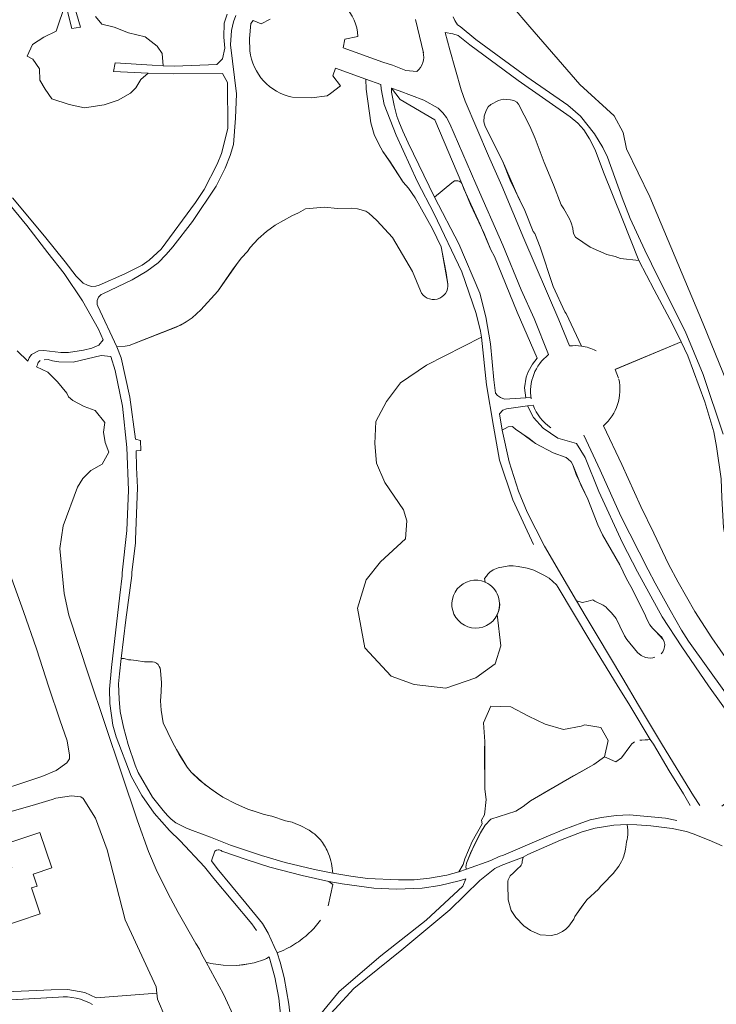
# Model space of a CAD drawing. Header units: metres. Extents: x 209813 to 223847, y 571801 to 587119.
# Tile 720 of 746: x 222038 to 222193, y 584904 to 585124. Entities that reach past the tile are written whole.
import ezdxf

# ---------------------------------------------------------------- set-up
doc = ezdxf.new("R2010")
doc.units = ezdxf.units.M
for name, color, linetype, lineweight in [('B-RO-GR-BEPLANTING_CULTUUR_BOSPLANTSOEN-GV', 8, 'Continuous', 0), ('B-RO-GR-GRAS-GV', 8, 'Continuous', 0), ('B-RO-OG-TERREIN_CULTUURSCHEIDING-GV', 8, 'Continuous', 0), ('B-RO-OG-TERREIN_ERF-GV', 8, 'Continuous', 0), ('B-RO-OG-TERREIN_ONBEGROEID-GV', 8, 'Continuous', 0), ('B-RO-VH-VERHARDING_BETONSTRAATSTEEN-GV', 8, 'Continuous', 0)]:
    doc.layers.add(name, color=color, linetype=linetype, lineweight=lineweight)

msp = doc.modelspace()

# ---------------------------------------------------------------- linework, layer by layer
at = {"layer": 'B-RO-GR-BEPLANTING_CULTUUR_BOSPLANTSOEN-GV', "flags": 128}
for points in [[(222036.27, 585084.263), (222043.349, 585075.684), (222048.019, 585069.997), (222050.43, 585066.754), (222051.985, 585065.209), (222052.937, 585064.762), (222053.888, 585064.465), (222054.837, 585064.569), (222055.537, 585064.771), (222061.278, 585067.293), (222065.122, 585069.258), (222066.718, 585070.364), (222069.41, 585072.775), (222077.024, 585083.208), (222078.964, 585086.116), (222081.895, 585091.73), (222082.837, 585094.135), (222084.218, 585099.693), (222084.183, 585109.948), (222083.026, 585111.945), (222072.227, 585111.857), (222066.476, 585112.036), (222064.838, 585110.615), (222063.763, 585108.796), (222062.523, 585107.556), (222059.795, 585105.985), (222056.654, 585104.993), (222052.273, 585104.331), (222048.884, 585105.075), (222044.999, 585106.315), (222043.511, 585108.465), (222042.354, 585110.45), (222042.271, 585113.013), (222040.783, 585115.163), (222039.544, 585115.824), (222040.701, 585118.388), (222043.263, 585120.041), (222045.991, 585121.364), (222048.073, 585127.579)], [(222054.753, 585124.672), (222056.158, 585122.935), (222058.886, 585122.274), (222062.11, 585121.034), (222065.83, 585120.124), (222068.475, 585118.057), (222069.632, 585116.403), (222069.846, 585113.699), (222072.321, 585113.558), (222081.769, 585113.992), (222083.065, 585115.197), (222083.557, 585117.6), (222083.349, 585120.051), (222083.438, 585123.203), (222084.081, 585125.206)], [(222086.033, 585124.863), (222085.487, 585123.46), (222085.094, 585121.558), (222084.855, 585118.355), (222086.142, 585107.454), (222085.96, 585102), (222085.48, 585096.145), (222084.739, 585093.641), (222083.648, 585090.886), (222081.612, 585086.826), (222076.389, 585079.003), (222071.958, 585073.284), (222070.514, 585071.578), (222068.72, 585069.771), (222066.176, 585067.861), (222062.933, 585065.948), (222056.393, 585062.873)], [(222089.183, 585117.006), (222089.093, 585119.758), (222089.354, 585123.109), (222089.856, 585123.758), (222091.704, 585123.051), (222093.657, 585124.096)], [(222133.302, 585065.028), (222132.026, 585072.137), (222131.78, 585073.338), (222129.894, 585077.347), (222126.018, 585084.214), (222124.476, 585086.37), (222123.33, 585087.725), (222120.296, 585092.388), (222118.754, 585094.594), (222117.86, 585096.198), (222116.867, 585098.353), (222116.126, 585100.957), (222115.102, 585108.465), (222115.009, 585110.667), (222108.218, 585113.141), (222107.663, 585111.441), (222109.355, 585109.184), (222107.149, 585107.491), (222106.348, 585106.993), (222102.896, 585106.504), (222098.747, 585106.618)], [(222170.641, 585046.017), (222185.283, 585052.127), (222183.369, 585056.072), (222179.243, 585063.711), (222175.87, 585070.303), (222171.768, 585070.704), (222170.569, 585071.158), (222168.721, 585071.615), (222165.027, 585073.278), (222161.735, 585075.49), (222161.337, 585076.142), (222161.189, 585076.643), (222161.142, 585077.493), (222160.796, 585078.645), (222160.399, 585079.547), (222159.157, 585081.802), (222158.51, 585082.705), (222156.825, 585087.163), (222154.742, 585092.123), (222152.761, 585097.433), (222151.57, 585100.189), (222148.987, 585105.1), (222148.639, 585105.602), (222147.99, 585105.904), (222147.241, 585106.107), (222145.641, 585106.212), (222144.54, 585105.916), (222142.838, 585105.071), (222142.286, 585104.522), (222141.833, 585103.673), (222141.379, 585102.474), (222141.275, 585101.174), (222141.621, 585100.122), (222145.444, 585092.454), (222148.867, 585084.588), (222150.456, 585081.381), (222152.29, 585076.722), (222152.639, 585076.321), (222153.878, 585073.215), (222156.748, 585064.5), (222159.378, 585058.838), (222159.627, 585058.487), (222163.063, 585051.181)], [(222134.179, 585087.589), (222130.266, 585084.409)], [(222130.266, 585084.409), (222135.757, 585073.962), (222140.394, 585063.023), (222141.762, 585057.725), (222142.783, 585051.725), (222143.56, 585043.673), (222143.87, 585040.723), (222144.372, 585040.174), (222145.024, 585039.726), (222145.925, 585039.329), (222150.674, 585039.696), (222150.371, 585041.908), (222150.729, 585044.258), (222151.183, 585045.457), (222152.139, 585047.155), (222153.151, 585048.487), (222148.729, 585058.773), (222143.672, 585071.147), (222142.827, 585072.651), (222140.397, 585078.463), (222136.824, 585086.229), (222136.378, 585087.432)], [(222037.266, 585050.113), (222039.644, 585047.855), (222039.992, 585048.557), (222040.489, 585049.309), (222042.036, 585050.165), (222043.236, 585050.22), (222046.988, 585049.733), (222048.738, 585049.739), (222052.086, 585050.251), (222053.934, 585050.758), (222055.482, 585051.364), (222056.428, 585052.618), (222055.42, 585054.966), (222051.848, 585061.306), (222047.778, 585067.345), (222044.162, 585071.985), (222039.441, 585078.071), (222033.968, 585084.755)], [(222055.303, 585060.118), (222059.484, 585051.028), (222061.361, 585051.159), (222062.262, 585051.356), (222073.676, 585055.871), (222074.978, 585056.567), (222076.331, 585057.513), (222078.237, 585059.258), (222082.051, 585063.448), (222086.523, 585069.887), (222087.276, 585070.835), (222088.631, 585072.281), (222089.184, 585073.18), (222090.99, 585075.075), (222092.845, 585076.72), (222094.8, 585078.164), (222098.507, 585080.253), (222100.009, 585080.898), (222101.562, 585081.794), (222105.763, 585082.13), (222108.662, 585081.87), (222111.711, 585081.91), (222113.161, 585081.805), (222115.009, 585081.249), (222115.657, 585080.846), (222117.452, 585079.189), (222120.938, 585075.376), (222125.412, 585067.806), (222127.147, 585063.548)], [(222152.336, 585006.984), (222147.752, 585016.924), (222144.771, 585025.768), (222143.446, 585033.367), (222141.864, 585042.567), (222140.753, 585053.169), (222128.546, 585046.943), (222122.76, 585042.974), (222119.619, 585038.84), (222117.222, 585034.375), (222116.974, 585029.497), (222117.387, 585025.114), (222119.205, 585020.815), (222123.421, 585014.696), (222124.165, 585012.215), (222123.834, 585008.246), (222118.296, 585003.12), (222115.072, 584999.068), (222113.171, 584992.784), (222114.742, 584983.937), (222120.611, 584977.653), (222125.736, 584975.751), (222132.844, 584974.924), (222139.54, 584977.239), (222143.838, 584980.381), (222145.078, 584984.35), (222144.283, 584991.369)], [(222090.619, 584920.952), (222089.566, 584922.439), (222081.143, 584932.54), (222079.037, 584935.137), (222073.625, 584940.93), (222071.25, 584943.226), (222067.804, 584947.06), (222065.085, 584951.052), (222062.72, 584955.351), (222059.324, 584964.117), (222058.618, 584966.668), (222057.958, 584971.522), (222057.901, 584974.725), (222058.291, 584979.531), (222060.206, 584995.702), (222060.697, 585000.008), (222060.705, 585000.655), (222061.723, 585010.113), (222062.093, 585019.07), (222061.71, 585028.573), (222060.779, 585037.825), (222059.152, 585045.724), (222058.141, 585048.872), (222056.04, 585049.115), (222049.745, 585047.591), (222046.595, 585047.68), (222045.194, 585047.875), (222044.193, 585048.172), (222043.343, 585048.169)], [(222041.797, 585047.013), (222041.599, 585046.562), (222044.109, 585045.375), (222046.293, 585043.259), (222048.348, 585040.665), (222048.738, 585039.921), (222049.673, 585039.092), (222052.205, 585037.701), (222054.711, 585036.82), (222056.827, 585034.191), (222056.563, 585032.022), (222056.888, 585029.676), (222057.736, 585027.532), (222056.205, 585024.887), (222053.695, 585023.447), (222051.895, 585021.681), (222050.717, 585019.717), (222047.516, 585011.11), (222046.788, 585006.07), (222047.804, 584996.04), (222048.804, 584991.22), (222053.275, 584977.69), (222060.519, 584955.997), (222064.1, 584945.373), (222066.568, 584938.55), (222068.479, 584934.014), (222071.469, 584928.163), (222073.177, 584924.956), (222077.098, 584918.035), (222077.911, 584916.793), (222078.4, 584915.712), (222079.401, 584913.869)], [(222181.286, 584985.799), (222179.582, 584987.646), (222178.881, 584988.345), (222178.279, 584989.044), (222177.727, 584990.144), (222177.124, 584991.594), (222175.065, 584995.493), (222174.06, 584997.643), (222173.107, 584999.342), (222171.584, 585002.413), (222167.758, 585009.13), (222166.715, 585011.335), (222164.485, 585017.046), (222161.904, 585022.608), (222161.112, 585024.762), (222160.764, 585025.363), (222160.066, 585025.966), (222159.667, 585026.367), (222156.721, 585027.378), (222152.829, 585029.492), (222149.487, 585031.955), (222148.44, 585032.608), (222147.692, 585033.261), (222146.692, 585033.165), (222145.381, 585032.464), (222146.923, 585025.375), (222148.995, 585018.879), (222150.961, 585014.183), (222154.837, 585006.593), (222158.654, 585000.006), (222161.966, 584994.409), (222163.317, 584994.062), (222164.517, 584994.315), (222165.566, 584994.618), (222166.017, 584994.319), (222167.919, 584993.423), (222168.57, 584993.024), (222168.82, 584992.724), (222169.723, 584991.776), (222170.775, 584990.477), (222171.579, 584988.777), (222172.634, 584986.578), (222173.136, 584985.828), (222175.542, 584982.881), (222176.394, 584982.233), (222177.345, 584981.785)], [(222141.742, 584998.508), (222141.599, 584998.572)], [(222068.338, 584980.504), (222067.908, 584980.731), (222067.438, 584980.853), (222065.688, 584980.851), (222063.788, 584981.146), (222062.637, 584981.244), (222062.087, 584981.242), (222061.136, 584981.54), (222060.486, 584981.538), (222060.094, 584978.134), (222059.898, 584975.931), (222060.006, 584972.528), (222060.262, 584969.776), (222060.969, 584966.274), (222062.028, 584962.372), (222063.588, 584957.772), (222064.291, 584956.122), (222067.453, 584950.674), (222069.81, 584947.677), (222070.762, 584946.578), (222071.614, 584945.729), (222072.666, 584944.931), (222074.919, 584943.786), (222076.17, 584943.288), (222076.37, 584943.239), (222080.373, 584941.747), (222084.827, 584939.957), (222091.733, 584937.622), (222097.037, 584936.084), (222103.59, 584934.549), (222107.643, 584933.708)], [(222103.273, 584942.656), (222102.371, 584943.269), (222100.369, 584944.351), (222099.368, 584944.699), (222098.568, 584945.047), (222097.117, 584945.394), (222094.014, 584946.387), (222092.363, 584946.783), (222090.112, 584947.528), (222088.711, 584947.975), (222086.859, 584948.821), (222086.008, 584949.169), (222083.154, 584950.664), (222080.5, 584952.459), (222077.946, 584954.455), (222076.092, 584956.202), (222075.189, 584957.351), (222072.831, 584961.299), (222071.877, 584962.948), (222069.868, 584967.247), (222069.412, 584970.049), (222069.257, 584972.101), (222069.403, 584974.103), (222069.449, 584976.106), (222069.243, 584978.908)], [(222187.266, 584948.775), (222185.81, 584951.374), (222182.599, 584956.522), (222179.086, 584962.469), (222178.399, 584963.505), (222177.849, 584963.451), (222176.499, 584963.393), (222176.049, 584963.34)], [(222173.856, 584961.976), (222171.97, 584959.413), (222170.748, 584958.551), (222168.216, 584959.648), (222165.81, 584957.967), (222156.509, 584952.629), (222151.682, 584949.836), (222150.047, 584948.556), (222148.443, 584947.568), (222142.844, 584945.763), (222141.61, 584944.39), (222140.577, 584942.724), (222139.127, 584939.977), (222137.924, 584937.2), (222137.461, 584935.904), (222137.322, 584935.071), (222137.443, 584934.585), (222142.889, 584936.55), (222144.737, 584937.406), (222145.678, 584937.74), (222155.179, 584941.787), (222159.125, 584943.449), (222163.123, 584944.96), (222165.021, 584945.616), (222167.52, 584946.123), (222170.77, 584946.531), (222173.77, 584946.689), (222181.822, 584945.959), (222184.323, 584945.414)], [(222172.931, 584939.505), (222173.074, 584940.707), (222173.221, 584941.208), (222173.319, 584941.659), (222173.415, 584942.36), (222173.41, 584943.26), (222173.25, 584944.536), (222170.274, 584944.428), (222166.125, 584943.717), (222163.227, 584942.958), (222158.381, 584941.044), (222151.087, 584937.872), (222150.035, 584937.266), (222149.841, 584936.314), (222149.815, 584936.035), (222149.742, 584935.763)], [(222082.08, 584938.896), (222081.706, 584938.803), (222081.38, 584938.597), (222080.585, 584936.493), (222081.838, 584934.744), (222088.255, 584927.052), (222091.966, 584922.457), (222093.22, 584920.358), (222094.577, 584917.358), (222095.23, 584915.958)], [(222106.57, 584926.424), (222107.648, 584931.206), (222106.746, 584931.854), (222100.843, 584933.19), (222093.639, 584935.024), (222088.535, 584936.663), (222082.928, 584938.599)], [(222158.83, 584920.707), (222159.593, 584921.236), (222160.274, 584921.866), (222161.36, 584923.475), (222161.563, 584924.026), (222163.796, 584927.191), (222164.243, 584927.744), (222166.831, 584930.112), (222167.377, 584930.815), (222167.925, 584931.319), (222170.112, 584933.634), (222171.387, 584935.28), (222171.998, 584936.347)], [(222148.998, 584934.908), (222147.655, 584933.599)], [(222146.618, 584931.241), (222146.737, 584927.739), (222147.404, 584925.419), (222148.409, 584923.846), (222150.22, 584922.006), (222151.677, 584920.914), (222153.823, 584919.945), (222156.334, 584919.841)], [(222079.401, 584913.869), (222080.484, 584913.568), (222083.185, 584913.175), (222086.285, 584913.133), (222088.835, 584913.489), (222090.134, 584913.743), (222092.383, 584914.5), (222092.832, 584914.701), (222093.432, 584915.053)]]:
    msp.add_lwpolyline(points, dxfattribs=at)
at = {"layer": 'B-RO-GR-BEPLANTING_CULTUUR_BOSPLANTSOEN-GV'}
for points in [[(222136.378, 585087.432, 0.1911554), (222135.53, 585088.035)], [(222056.393, 585062.873, 0.4422985), (222055.304, 585060.101)], [(222163.063, 585051.181, -0.080943), (222166.298, 585050.16)], [(222042.394, 585047.965, 0.2150735), (222041.797, 585047.013)], [(222141.599, 584998.572, 3.3840406), (222144.832, 584993.758)], [(222180.793, 584982.594, 0.4548207), (222180.532, 584986.717)], [(222069.243, 584978.908, 0.2196474), (222068.338, 584980.504)], [(222174.851, 584962.983, 0.1328745), (222173.856, 584961.976)], [(222082.928, 584938.599, 0.193918), (222082.08, 584938.896)], [(222146.861, 584932.543, 0.1159502), (222146.618, 584931.241)], [(222099.126, 584917.87, 0.0493787), (222102.371, 584920.381)]]:
    msp.add_lwpolyline(points, format="xyb", dxfattribs=at)
msp.add_arc((222101.118, 585118.402), 12.016, 186.67153, 257.83101, dxfattribs=at)
at = {"layer": 'B-RO-GR-GRAS-GV', "flags": 128}
for points in [[(222050.024, 585127.136), (222051.391, 585122.288), (222049.442, 585121.981), (222048.073, 585127.579), (222045.991, 585121.364), (222043.263, 585120.041), (222040.701, 585118.388), (222039.544, 585115.824), (222040.783, 585115.163), (222042.271, 585113.013), (222042.354, 585110.45), (222043.511, 585108.465), (222044.999, 585106.315), (222048.884, 585105.075), (222052.273, 585104.331), (222056.654, 585104.993), (222059.795, 585105.985), (222062.523, 585107.556), (222063.763, 585108.796), (222064.838, 585110.615), (222066.476, 585112.036), (222058.774, 585112.409), (222059.118, 585114.361), (222067.37, 585113.84), (222069.846, 585113.699), (222069.632, 585116.403), (222068.475, 585118.057), (222065.83, 585120.124), (222062.11, 585121.034), (222058.886, 585122.274), (222056.158, 585122.935), (222054.753, 585124.672)], [(222144.283, 584991.369), (222145.078, 584984.35), (222143.838, 584980.381), (222139.54, 584977.239), (222132.844, 584974.924), (222125.736, 584975.751), (222120.611, 584977.653), (222114.742, 584983.937), (222113.171, 584992.784), (222115.072, 584999.068), (222118.296, 585003.12), (222123.834, 585008.246), (222124.165, 585012.215), (222123.421, 585014.696), (222119.205, 585020.815), (222117.387, 585025.114), (222116.974, 585029.497), (222117.222, 585034.375), (222119.619, 585038.84), (222122.76, 585042.974), (222128.546, 585046.943), (222140.753, 585053.169), (222140.573, 585054.519), (222139.61, 585058.467), (222136.378, 585067.761), (222130.234, 585080.646), (222126.459, 585087.937), (222121.724, 585098.175), (222119.101, 585105.07), (222118.389, 585108.569), (222118.335, 585109.52), (222115.009, 585110.667)], [(222115.009, 585110.667), (222115.102, 585108.465), (222116.126, 585100.957), (222116.867, 585098.353), (222117.86, 585096.198), (222118.754, 585094.594), (222120.396, 585092.288), (222123.33, 585087.725), (222124.476, 585086.37), (222126.018, 585084.214), (222129.894, 585077.347), (222131.78, 585073.338), (222132.91, 585067.531), (222133.302, 585065.028)], [(222127.147, 585063.548), (222125.412, 585067.806), (222120.938, 585075.376), (222117.452, 585079.189), (222115.657, 585080.846), (222115.009, 585081.249), (222113.161, 585081.805), (222111.711, 585081.91), (222108.662, 585081.87), (222105.763, 585082.13), (222101.562, 585081.794), (222100.009, 585080.898), (222098.507, 585080.253), (222094.8, 585078.164), (222092.845, 585076.72), (222090.99, 585075.075), (222089.184, 585073.18), (222088.631, 585072.281), (222087.276, 585070.835), (222085.418, 585068.439), (222082.051, 585063.448), (222078.237, 585059.258), (222076.331, 585057.513), (222074.978, 585056.567), (222072.725, 585055.424), (222062.262, 585051.356), (222061.361, 585051.159), (222059.484, 585051.028), (222060.442, 585048.58), (222062.422, 585039.832), (222063.654, 585030.481), (222064.805, 585030.185), (222064.862, 585027.934), (222063.813, 585027.881), (222063.875, 585024.129), (222064.108, 585019.664), (222063.656, 585008.004), (222063.633, 585007.319), (222062.855, 585000.712), (222062.847, 585000.064), (222061.518, 584990.15), (222060.486, 584981.538), (222061.136, 584981.54), (222062.087, 584981.242), (222062.637, 584981.244), (222063.788, 584981.146), (222065.688, 584980.851), (222067.438, 584980.853), (222067.908, 584980.731), (222068.338, 584980.504)], [(222151.061, 585037.872), (222146.333, 585037.18), (222145.534, 585036.877), (222144.786, 585036.073), (222145.381, 585032.464), (222146.692, 585033.165), (222147.692, 585033.261), (222148.44, 585032.608), (222151.333, 585030.648), (222152.829, 585029.492), (222156.721, 585027.378), (222159.667, 585026.367), (222160.066, 585025.966), (222160.764, 585025.363), (222161.112, 585024.762), (222163.045, 585019.902), (222164.485, 585017.046), (222166.715, 585011.335), (222167.758, 585009.13), (222171.584, 585002.413), (222173.107, 584999.342), (222174.06, 584997.643), (222175.918, 584993.944), (222177.124, 584991.594), (222177.727, 584990.144), (222178.279, 584989.044), (222178.881, 584988.345), (222180.635, 584986.548), (222181.286, 584985.799)], [(222194.367, 584948.643), (222204.501, 584956.527), (222197.393, 584967.085), (222191.347, 584975.448), (222185.443, 584984.189), (222181.05, 584990.851), (222175.571, 585000.915), (222172.217, 585007.341), (222166.927, 585018.776), (222163.904, 585026.383), (222161.967, 585029.454), (222157.811, 585030.682), (222154.552, 585032.903), (222152.332, 585035.265), (222151.061, 585037.872)], [(222176.049, 584963.34), (222177.249, 584963.448), (222177.849, 584963.451), (222178.399, 584963.505), (222173.867, 584971.115), (222171.007, 584975.612), (222164.936, 584985.557), (222157.86, 584997.351), (222157.508, 584998.001), (222155.855, 584999.449), (222154.704, 585000.146), (222152.408, 585001.271), (222150.96, 585001.73), (222148.963, 585002.092), (222147.813, 585002.199), (222146.863, 585002.205), (222144.511, 585001.77), (222143.408, 585001.326), (222142.654, 585000.781), (222142.202, 585000.383), (222141.885, 584999.91), (222141.437, 584999.357), (222141.599, 584998.572), (222141.742, 584998.508)], [(222177.345, 584981.785), (222176.394, 584982.233), (222175.542, 584982.881), (222173.136, 584985.828), (222172.634, 584986.578), (222171.579, 584988.777), (222170.775, 584990.477), (222169.723, 584991.776), (222168.82, 584992.724), (222168.57, 584993.024), (222167.919, 584993.423), (222166.017, 584994.319), (222165.566, 584994.618), (222164.517, 584994.315), (222163.317, 584994.062), (222161.966, 584994.409), (222164.124, 584990.76), (222166.583, 584986.712), (222172.254, 584977.117), (222175.767, 584971.17), (222181.087, 584962.274), (222188.061, 584950.98), (222189.416, 584948.831)], [(222069.243, 584978.908), (222069.449, 584976.106), (222069.403, 584974.103), (222069.257, 584972.101), (222069.412, 584970.049), (222069.868, 584967.247), (222071.877, 584962.948), (222073.433, 584960.199), (222075.189, 584957.351), (222076.092, 584956.202), (222079.148, 584953.457), (222082.003, 584951.412), (222083.154, 584950.664), (222086.008, 584949.169), (222086.859, 584948.821), (222088.711, 584947.975), (222091.263, 584947.131), (222092.363, 584946.783), (222094.014, 584946.387), (222097.117, 584945.394), (222098.568, 584945.047), (222099.368, 584944.699), (222100.369, 584944.351), (222102.371, 584943.269), (222103.273, 584942.656)], [(222107.643, 584933.708), (222111.644, 584933.018), (222115.396, 584932.527), (222122.247, 584932.194), (222125.797, 584932.253), (222129.197, 584932.612), (222133.045, 584933.272), (222135.719, 584934.03), (222136.679, 584935.612), (222137.045, 584936.938), (222138.664, 584940.764), (222140.947, 584944.714), (222140.808, 584945.562), (222141.471, 584946.735), (222141.811, 584950.145), (222141.502, 584952.428), (222141.471, 584961.052), (222141.502, 584963.027), (222141.255, 584967.239), (222142.859, 584970.927), (222147.301, 584970.772), (222151.25, 584968.705), (222154.951, 584966.931), (222159.039, 584965.758), (222163.018, 584966.452), (222163.774, 584966.761), (222167.352, 584966.159), (222168.971, 584963.29), (222168.216, 584959.648), (222170.748, 584958.551), (222171.97, 584959.413), (222173.856, 584961.976)], [(222194.386, 584939.784), (222191.533, 584941.078), (222187.98, 584942.471), (222186.479, 584942.967), (222183.277, 584943.66), (222178.525, 584944.299), (222175.424, 584944.491), (222173.25, 584944.536), (222173.41, 584943.26), (222173.415, 584942.36), (222173.319, 584941.659), (222173.221, 584941.208), (222173.074, 584940.707), (222172.931, 584939.505)], [(222149.742, 584935.763), (222149.815, 584936.035), (222149.841, 584936.314), (222150.035, 584937.266), (222145.192, 584935.405), (222143.734, 584934.737), (222140.381, 584932.041), (222133.704, 584925.554), (222123.016, 584916.606), (222112.338, 584907.986), (222103.87, 584898.785)], [(222171.998, 584936.347), (222171.387, 584935.28), (222170.112, 584933.634), (222167.925, 584931.319), (222167.377, 584930.815), (222166.831, 584930.112), (222164.243, 584927.744), (222163.002, 584926.086), (222161.563, 584924.026), (222161.36, 584923.475), (222160.274, 584921.866), (222159.593, 584921.236), (222158.83, 584920.707)], [(222095.23, 584915.958), (222095.934, 584913.908), (222096.792, 584910.456), (222097.805, 584904.503), (222098.466, 584899.299), (222098.852, 584894.454), (222101.198, 584897.725), (222109.021, 584907.355), (222118.362, 584915.258), (222128.472, 584923.204), (222136.654, 584930.821), (222137.297, 584932.482), (222135.798, 584931.978), (222131.5, 584930.966), (222127.551, 584930.405), (222121.851, 584930.14), (222116.75, 584930.378), (222109.748, 584931.311), (222106.746, 584931.854), (222107.648, 584931.206), (222106.57, 584926.424)], [(222093.432, 584915.053), (222092.832, 584914.701), (222092.383, 584914.5), (222090.134, 584913.743), (222087.635, 584913.286), (222086.285, 584913.133), (222083.185, 584913.175), (222080.484, 584913.568), (222079.401, 584913.869), (222083.3, 584906.746), (222085.895, 584901.069), (222087.075, 584896.417), (222087.856, 584888.255), (222087.756, 584882.468), (222088.342, 584876.46), (222089.121, 584873.348), (222089.968, 584874.552), (222091.063, 584876.907), (222092.359, 584878.762), (222093.158, 584879.465)], [(222094.707, 584880.07), (222095.412, 584880.087), (222096.107, 584879.973), (222097.058, 584879.575), (222096.994, 584886.032), (222097.043, 584886.532), (222097.143, 584886.733), (222097.092, 584886.983), (222096.878, 584893.589), (222095.618, 584905.886), (222094.705, 584910.514), (222093.432, 584915.053)]]:
    msp.add_lwpolyline(points, dxfattribs=at)
at = {"layer": 'B-RO-GR-GRAS-GV'}
for points in [[(222141.742, 584998.508, -0.4161437), (222144.283, 584991.369)], [(222179.445, 584981.84, -0.14331), (222177.345, 584981.785)], [(222103.273, 584942.656, -0.0539661), (222105.127, 584940.859)], [(222105.127, 584940.859, -0.0547265), (222106.683, 584938.01)], [(222172.931, 584939.505, -0.0813868), (222171.998, 584936.347)], [(222106.683, 584938.01, -0.0771691), (222107.643, 584933.708)], [(222148.998, 584934.908, 0.1818512), (222149.742, 584935.763)], [(222146.861, 584932.543, -0.1168626), (222147.655, 584933.599)], [(222104.865, 584923.24, -0.0569546), (222102.371, 584920.381)], [(222158.83, 584920.707, -0.1000686), (222156.334, 584919.841)], [(222099.126, 584917.87, -0.0513193), (222095.23, 584915.958)]]:
    msp.add_lwpolyline(points, format="xyb", dxfattribs=at)
msp.add_arc((222130.107, 585064.761), 3.199, 202.27317, 6.69299, dxfattribs=at)
at = {"layer": 'B-RO-OG-TERREIN_CULTUURSCHEIDING-GV', "flags": 128}
for points in [[(222195.495, 585043.006), (222190.204, 585056.153), (222178.301, 585084.432), (222173.094, 585095.181), (222172.35, 585098.819), (222170.366, 585102.54), (222162.679, 585109.485), (222151.519, 585122.384), (222143.667, 585131.645)], [(222127.828, 585116.578), (222126.086, 585123.955)], [(222134.484, 585124.585), (222134.837, 585123.736), (222135.44, 585122.838), (222136.042, 585122.44), (222139.502, 585119.55), (222145.116, 585115.418), (222150.88, 585111.186), (222160.002, 585104.865), (222162.86, 585102.474), (222165.974, 585098.533), (222167.834, 585095.488), (222168.842, 585093.341), (222172.123, 585084.247), (222173.938, 585079.651), (222177.162, 585072.609), (222180.133, 585066.466), (222186.174, 585054.531), (222190.157, 585044.89), (222194.603, 585031.598)], [(222113.242, 585120.228), (222110.34, 585119.587), (222109.934, 585117.688), (222118.819, 585114.474), (222120.921, 585113.831), (222123.915, 585112.588), (222126.364, 585112.43)], [(222163.063, 585051.181), (222159.627, 585058.487), (222159.378, 585058.838), (222156.748, 585064.5), (222153.878, 585073.215), (222152.639, 585076.321), (222152.29, 585076.722), (222150.456, 585081.381), (222147.179, 585088.146), (222145.444, 585092.454), (222141.621, 585100.122), (222141.275, 585101.174), (222141.379, 585102.474), (222141.833, 585103.673), (222142.286, 585104.522), (222142.838, 585105.071), (222144.54, 585105.916), (222145.641, 585106.212), (222147.241, 585106.107), (222147.99, 585105.904), (222148.639, 585105.602), (222148.987, 585105.1), (222151.57, 585100.189), (222152.761, 585097.433), (222154.742, 585092.123), (222156.825, 585087.163), (222158.51, 585082.705), (222159.157, 585081.802), (222160.399, 585079.547), (222160.796, 585078.645), (222161.142, 585077.493), (222161.189, 585076.643), (222161.337, 585076.142), (222161.735, 585075.49), (222165.027, 585073.278), (222168.721, 585071.615), (222170.569, 585071.158), (222171.768, 585070.704), (222175.87, 585070.303), (222172.138, 585079.645), (222168.003, 585089.936), (222166.086, 585094.932), (222164.878, 585097.379), (222163.571, 585099.375), (222162.216, 585100.871), (222160.561, 585102.316), (222148.983, 585110.429), (222138.156, 585118.345), (222135.599, 585120.437), (222134.397, 585120.833), (222132.646, 585121.077), (222133.73, 585117.258), (222136.249, 585108.345), (222137.141, 585105.79), (222142.349, 585093.615), (222145.275, 585086.902), (222150.185, 585075.178), (222158.022, 585057.041), (222160.402, 585051.23)], [(222155.696, 585049.294), (222152.524, 585057.31), (222149.646, 585063.723), (222145.53, 585073.693), (222139.528, 585087.371), (222133.724, 585100.748), (222132.979, 585102.152), (222132.132, 585103.205), (222131.086, 585104.209), (222127.942, 585106.021), (222122.45, 585108.09), (222120.688, 585108.677), (222122.617, 585106.179), (222130.387, 585101.631), (222136.378, 585087.432), (222138.362, 585082.772), (222141.339, 585076.258), (222142.827, 585072.651), (222143.672, 585071.147), (222148.729, 585058.773), (222153.151, 585048.487), (222152.139, 585047.155), (222151.183, 585045.457), (222150.729, 585044.258), (222150.371, 585041.908), (222150.674, 585039.696), (222151.774, 585039.8)], [(222120.688, 585108.677), (222120.691, 585107.777), (222121.339, 585104.792), (222121.931, 585102.439), (222122.326, 585101.237), (222123.219, 585099.132), (222124.43, 585096.534), (222130.266, 585084.409)], [(222215.381, 584966.165), (222212.571, 584970.712), (222209.059, 584976.059), (222206.249, 584980.807), (222203.237, 584986.205), (222201.63, 584989.254), (222198.868, 584994.953), (222197.762, 584997.753), (222196.305, 585001.488), (222196.15, 585002.938), (222194.724, 585010.737), (222194.351, 585017.39), (222194.186, 585021.642), (222193.162, 585028.842), (222192.551, 585032.091), (222190.528, 585038.738), (222186.743, 585049.03), (222185.283, 585052.127), (222170.553, 585045.971), (222171.314, 585044.041)], [(222152.28, 585038.051), (222151.061, 585037.872), (222152.332, 585035.265), (222154.552, 585032.903), (222157.811, 585030.682), (222161.967, 585029.454), (222163.904, 585026.383), (222166.927, 585018.776), (222172.217, 585007.341), (222175.571, 585000.915), (222181.05, 584990.851), (222185.443, 584984.189), (222191.347, 584975.448), (222197.393, 584967.085)], [(222167.991, 585033.444), (222172.061, 585024.825), (222176.309, 585015.469), (222179.158, 585009.492), (222182.434, 585002.577), (222184.602, 584998.557), (222188.351, 584992.052), (222192.101, 584986.197), (222195.85, 584980.792), (222201.2, 584973.486), (222206.149, 584966.83), (222208.999, 584963.227), (222210.692, 584960.947), (222211.191, 584961.199), (222214.587, 584963.41)], [(222195.163, 584973.921), (222186.898, 584985.447), (222185.348, 584987.849), (222182.799, 584992.353), (222179.509, 584998.357), (222177.93, 585001.292), (222171.821, 585013.269), (222167.207, 585023.541), (222163.584, 585031.357)], [(222059.993, 584896.487), (222071.129, 584865.112), (222078.656, 584844.115), (222088.036, 584846.646), (222087.842, 584848.406), (222086.451, 584851.146), (222085.959, 584853.363), (222081.634, 584868.179), (222079.47, 584873.283), (222078.649, 584878.34), (222074.22, 584886.929), (222074.009, 584890.021), (222072.781, 584892.113), (222070.245, 584901.624), (222068.6, 584905.609), (222068.451, 584906.984), (222054.889, 584905.898), (222052.351, 584907.148), (222048.562, 584907.812), (222044.895, 584907.716), (222033.124, 584907.19), (222033.213, 584905.302), (222046.536, 584906.084)]]:
    msp.add_lwpolyline(points, dxfattribs=at)
at = {"layer": 'B-RO-OG-TERREIN_CULTUURSCHEIDING-GV'}
for points in [[(222110.266, 585126.992, -0.1803246), (222113.242, 585120.228)], [(222126.364, 585112.43, 0.2768391), (222127.799, 585116.712)], [(222134.179, 585087.589, -0.27717), (222135.53, 585088.035)], [(222160.402, 585051.23, -0.0634817), (222163.063, 585051.181)], [(222156.24, 585032.983, -0.160612), (222152.28, 585038.051)]]:
    msp.add_lwpolyline(points, format="xyb", dxfattribs=at)
for centre, radius, start, end in [((222162.171, 585041.056), 10.478, 128.1671, 189.07607), ((222160.828, 585041.52), 10.795, 311.57275, 12.42257)]:
    msp.add_arc(centre, radius, start, end, dxfattribs=at)
at = {"layer": 'B-RO-OG-TERREIN_ERF-GV', "flags": 128}
for points in [[(222029.7, 584950.979), (222042.791, 584955.266), (222045.953, 584956.633), (222048.356, 584958.274), (222048.932, 584959.203), (222048.92, 584960.024), (222048.413, 584963.181), (222046.819, 584967.917), (222044.354, 584975.167), (222041.579, 584983.689), (222038.673, 584992.054), (222036.016, 584999.478)], [(222033.124, 584907.19), (222044.895, 584907.716), (222048.562, 584907.812), (222052.351, 584907.148), (222054.889, 584905.898), (222068.451, 584906.984), (222068.302, 584908.359), (222061.386, 584923.318), (222057.366, 584938.914), (222054.717, 584945.969), (222052.03, 584950.357), (222051.478, 584950.722), (222049.376, 584950.945), (222045.878, 584950.398), (222045.081, 584950.097), (222040.655, 584948.804), (222034.608, 584947.087)]]:
    msp.add_lwpolyline(points, dxfattribs=at)
msp.add_lwpolyline([(222031.722, 584924.272), (222029.617, 584925.429), (222027.379, 584932.044), (222036.067, 584934.984), (222034.337, 584940.094), (222042.372, 584942.813), (222045.049, 584934.901), (222040.828, 584933.473), (222041.718, 584930.842), (222040.459, 584930.416), (222042.419, 584924.624), (222032.712, 584921.36)], close=True, dxfattribs=at)
at = {"layer": 'B-RO-OG-TERREIN_ONBEGROEID-GV', "flags": 128}
msp.add_lwpolyline([(222168.216, 584959.648), (222168.971, 584963.29), (222167.352, 584966.159), (222163.774, 584966.761), (222163.018, 584966.452), (222159.039, 584965.758), (222154.951, 584966.931), (222151.25, 584968.705), (222147.301, 584970.772), (222142.859, 584970.927), (222141.255, 584967.239), (222141.502, 584963.027), (222141.502, 584952.428), (222141.811, 584950.145), (222141.471, 584946.735), (222140.808, 584945.562), (222140.947, 584944.714), (222138.664, 584940.764), (222137.045, 584936.938), (222136.679, 584935.612), (222135.719, 584934.03), (222137.443, 584934.585), (222137.322, 584935.071), (222137.461, 584935.904), (222138.464, 584938.573), (222139.852, 584941.289), (222140.577, 584942.724), (222141.61, 584944.39), (222142.844, 584945.763), (222148.443, 584947.568), (222150.047, 584948.556), (222151.682, 584949.836), (222161.275, 584955.421), (222165.81, 584957.967)], close=True, dxfattribs=at)
at = {"layer": 'B-RO-VH-VERHARDING_BETONSTRAATSTEEN-GV', "flags": 128}
msp.add_lwpolyline([(222046.536, 584906.084), (222034.701, 584905.389), (222034.944, 584900.204), (222047.305, 584900.992)], dxfattribs=at)
at = {"layer": 'B-RO-VH-VERHARDING_BETONSTRAATSTEEN-GV'}
msp.add_lwpolyline([(222054.101, 584904.434, 0.1579353), (222046.536, 584906.084)], format="xyb", dxfattribs=at)

doc.saveas('drawing.dxf')
